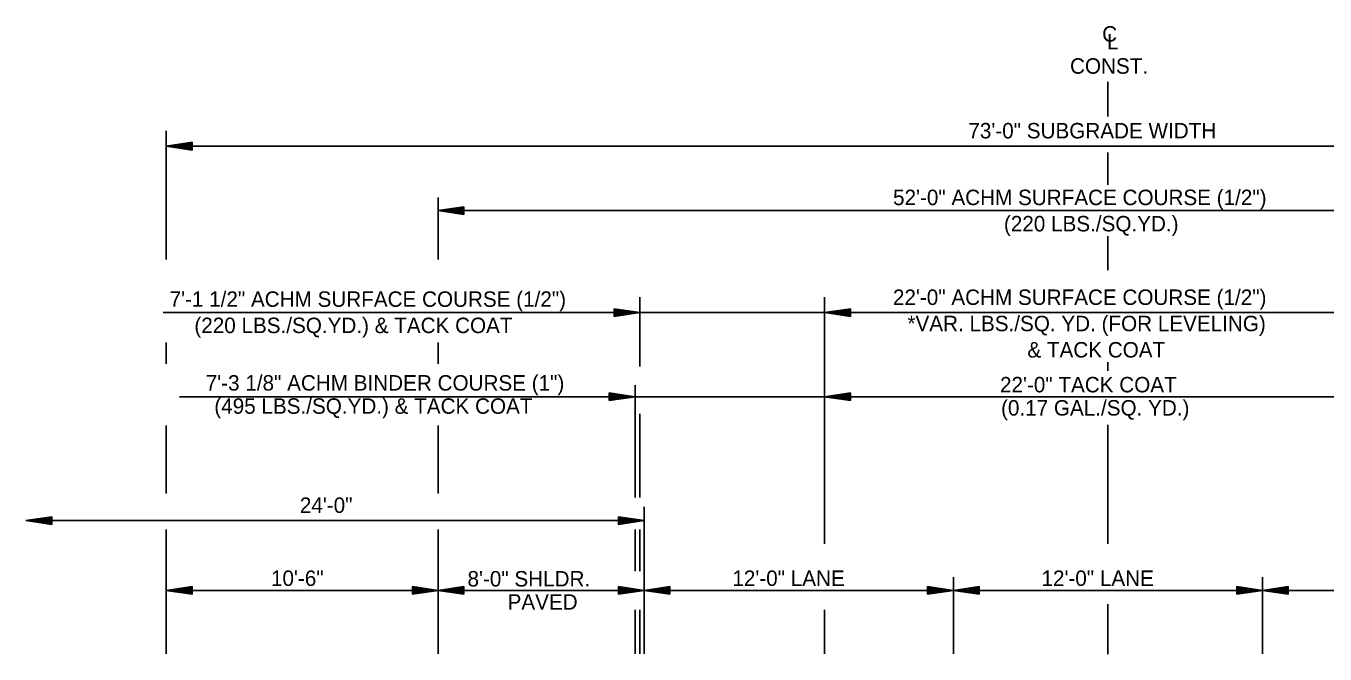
# Model space of a CAD drawing. Extents: x 1371763 to 1372860, y 385599 to 385872.
# Drawn here: x 1371804.7 to 1371855.1, y 385790.1 to 385814.5 of the extents above; entities that cross this region are included whole.
import ezdxf

# ---------------------------------------------------------------- set-up
doc = ezdxf.new("R2010")
doc.units = 0
doc.layers.add('R_Draft', color=7, linetype='Continuous')

msp = doc.modelspace()

# ---------------------------------------------------------------- linework, layer by layer
at = {"layer": 'R_Draft'}
for p, q in [((1371846.724, 385810.936), (1371846.724, 385812.286)), ((1371810.167, 385805.388), (1371810.167, 385810.386)), ((1371811.167, 385809.936), (1371810.167, 385809.786)), ((1371810.167, 385809.786), (1371883.281, 385809.786)), ((1371811.167, 385809.636), (1371810.167, 385809.786)), ((1371811.167, 385809.911), (1371810.334, 385809.786)), ((1371811.167, 385809.661), (1371810.334, 385809.786)), ((1371811.167, 385809.885), (1371810.506, 385809.786)), ((1371811.167, 385809.686), (1371810.506, 385809.786)), ((1371811.167, 385809.86), (1371810.673, 385809.786)), ((1371811.167, 385809.711), (1371810.673, 385809.786)), ((1371811.167, 385809.834), (1371810.842, 385809.786)), ((1371811.167, 385809.737), (1371810.842, 385809.786)), ((1371811.167, 385809.809), (1371811.009, 385809.786)), ((1371811.167, 385809.762), (1371811.009, 385809.786)), ((1371811.167, 385809.936), (1371811.167, 385809.636)), ((1371846.724, 385808.286), (1371846.724, 385809.536)), ((1371820.721, 385805.388), (1371820.721, 385807.796)), ((1371821.721, 385807.436), (1371820.721, 385807.286)), ((1371820.721, 385807.286), (1371872.721, 385807.286)), ((1371821.721, 385807.136), (1371820.721, 385807.286)), ((1371821.721, 385807.411), (1371820.888, 385807.286)), ((1371821.721, 385807.161), (1371820.888, 385807.286)), ((1371821.721, 385807.385), (1371821.06, 385807.286)), ((1371821.721, 385807.186), (1371821.06, 385807.286)), ((1371821.721, 385807.36), (1371821.226, 385807.286)), ((1371821.721, 385807.211), (1371821.226, 385807.286)), ((1371821.721, 385807.334), (1371821.396, 385807.286)), ((1371821.721, 385807.237), (1371821.396, 385807.286)), ((1371821.721, 385807.309), (1371821.563, 385807.286)), ((1371821.721, 385807.262), (1371821.563, 385807.286)), ((1371821.721, 385807.436), (1371821.721, 385807.136)), ((1371846.724, 385804.972), (1371846.724, 385806.286)), ((1371828.556, 385803.921), (1371828.556, 385801.236)), ((1371835.723, 385794.341), (1371835.724, 385803.92)), ((1371827.556, 385803.473), (1371828.556, 385803.323)), ((1371827.556, 385803.173), (1371827.556, 385803.473)), ((1371827.556, 385803.448), (1371828.389, 385803.323)), ((1371827.556, 385803.423), (1371828.217, 385803.323)), ((1371836.724, 385803.474), (1371835.724, 385803.324)), ((1371836.724, 385803.449), (1371835.891, 385803.324)), ((1371836.724, 385803.423), (1371836.063, 385803.324)), ((1371836.724, 385803.174), (1371836.724, 385803.474)), ((1371810.048, 385803.323), (1371835.724, 385803.324)), ((1371827.556, 385803.398), (1371828.05, 385803.323)), ((1371827.556, 385803.372), (1371827.881, 385803.323)), ((1371827.556, 385803.347), (1371827.714, 385803.323)), ((1371827.556, 385803.173), (1371828.556, 385803.323)), ((1371827.556, 385803.275), (1371827.881, 385803.323)), ((1371827.556, 385803.224), (1371828.217, 385803.323)), ((1371827.556, 385803.198), (1371828.389, 385803.323)), ((1371827.556, 385803.249), (1371828.05, 385803.323)), ((1371827.556, 385803.3), (1371827.714, 385803.323)), ((1371835.724, 385803.324), (1371857.724, 385803.324)), ((1371836.724, 385803.174), (1371835.724, 385803.324)), ((1371836.724, 385803.199), (1371835.891, 385803.324)), ((1371836.724, 385803.224), (1371836.063, 385803.324)), ((1371836.724, 385803.398), (1371836.23, 385803.324)), ((1371836.724, 385803.249), (1371836.23, 385803.324)), ((1371836.724, 385803.373), (1371836.399, 385803.324)), ((1371836.724, 385803.275), (1371836.399, 385803.324)), ((1371836.724, 385803.347), (1371836.566, 385803.324)), ((1371836.724, 385803.3), (1371836.566, 385803.324)), ((1371810.167, 385801.341), (1371810.167, 385802.169)), ((1371820.721, 385801.341), (1371820.721, 385802.169)), ((1371846.721, 385801.058), (1371846.721, 385801.402)), ((1371828.366, 385800.507), (1371828.366, 385796.148)), ((1371810.683, 385800.057), (1371835.724, 385800.057)), ((1371827.366, 385800.207), (1371828.366, 385800.057)), ((1371827.366, 385799.907), (1371827.366, 385800.207)), ((1371827.366, 385800.182), (1371828.199, 385800.057)), ((1371827.366, 385800.157), (1371828.027, 385800.057)), ((1371827.366, 385800.132), (1371827.861, 385800.057)), ((1371827.366, 385800.106), (1371827.691, 385800.057)), ((1371827.366, 385800.081), (1371827.524, 385800.057)), ((1371827.366, 385799.907), (1371828.366, 385800.057)), ((1371827.366, 385800.009), (1371827.691, 385800.057)), ((1371827.366, 385799.958), (1371828.027, 385800.057)), ((1371827.366, 385799.932), (1371828.199, 385800.057)), ((1371827.366, 385799.983), (1371827.861, 385800.057)), ((1371827.366, 385800.034), (1371827.524, 385800.057)), ((1371836.724, 385800.207), (1371835.724, 385800.057)), ((1371836.724, 385799.907), (1371835.724, 385800.057)), ((1371835.724, 385800.057), (1371857.724, 385800.057)), ((1371836.724, 385800.182), (1371835.891, 385800.057)), ((1371836.724, 385799.932), (1371835.891, 385800.057)), ((1371836.724, 385800.157), (1371836.063, 385800.057)), ((1371836.724, 385799.958), (1371836.063, 385800.057)), ((1371836.724, 385800.132), (1371836.23, 385800.057)), ((1371836.724, 385799.983), (1371836.23, 385800.057)), ((1371836.724, 385800.106), (1371836.399, 385800.057)), ((1371836.724, 385800.009), (1371836.399, 385800.057)), ((1371836.724, 385800.081), (1371836.566, 385800.057)), ((1371836.724, 385800.034), (1371836.566, 385800.057)), ((1371836.724, 385799.907), (1371836.724, 385800.207)), ((1371828.556, 385799.396), (1371828.556, 385796.148)), ((1371810.167, 385796.306), (1371810.167, 385798.943)), ((1371820.721, 385796.306), (1371820.721, 385798.943)), ((1371846.722, 385794.345), (1371846.721, 385798.97)), ((1371805.721, 385795.398), (1371804.721, 385795.248)), ((1371805.721, 385795.373), (1371804.888, 385795.248)), ((1371805.721, 385795.347), (1371805.06, 385795.248)), ((1371805.721, 385795.398), (1371805.721, 385795.098)), ((1371827.721, 385795.398), (1371828.721, 385795.248)), ((1371827.721, 385795.398), (1371827.721, 385795.098)), ((1371827.721, 385795.373), (1371828.554, 385795.248)), ((1371827.721, 385795.347), (1371828.382, 385795.248)), ((1371828.721, 385790.075), (1371828.721, 385795.788)), ((1371805.721, 385795.098), (1371804.721, 385795.248)), ((1371828.721, 385795.248), (1371804.721, 385795.248)), ((1371805.721, 385795.123), (1371804.888, 385795.248)), ((1371805.721, 385795.148), (1371805.06, 385795.248)), ((1371805.721, 385795.322), (1371805.227, 385795.248)), ((1371805.721, 385795.173), (1371805.227, 385795.248)), ((1371805.721, 385795.296), (1371805.396, 385795.248)), ((1371805.721, 385795.199), (1371805.396, 385795.248)), ((1371805.721, 385795.271), (1371805.563, 385795.248)), ((1371805.721, 385795.224), (1371805.563, 385795.248)), ((1371810.167, 385790.075), (1371810.167, 385794.899)), ((1371820.721, 385790.075), (1371820.721, 385794.9)), ((1371827.721, 385795.322), (1371828.216, 385795.248)), ((1371827.721, 385795.296), (1371828.046, 385795.248)), ((1371827.721, 385795.271), (1371827.879, 385795.248)), ((1371827.721, 385795.098), (1371828.721, 385795.248)), ((1371827.721, 385795.199), (1371828.046, 385795.248)), ((1371827.721, 385795.148), (1371828.382, 385795.248)), ((1371827.721, 385795.123), (1371828.554, 385795.248)), ((1371827.721, 385795.173), (1371828.216, 385795.248)), ((1371827.721, 385795.224), (1371827.879, 385795.248)), ((1371828.366, 385794.899), (1371828.366, 385793.291)), ((1371828.556, 385794.899), (1371828.556, 385793.291)), ((1371840.721, 385790.075), (1371840.721, 385793.048)), ((1371852.721, 385790.075), (1371852.721, 385793.048)), ((1371811.167, 385792.691), (1371810.167, 385792.541)), ((1371810.167, 385792.541), (1371820.721, 385792.541)), ((1371811.167, 385792.391), (1371810.167, 385792.541)), ((1371811.167, 385792.666), (1371810.334, 385792.541)), ((1371811.167, 385792.416), (1371810.334, 385792.541)), ((1371811.167, 385792.641), (1371810.506, 385792.541)), ((1371811.167, 385792.442), (1371810.506, 385792.541)), ((1371811.167, 385792.616), (1371810.673, 385792.541)), ((1371811.167, 385792.467), (1371810.673, 385792.541)), ((1371811.167, 385792.59), (1371810.842, 385792.541)), ((1371811.167, 385792.493), (1371810.842, 385792.541)), ((1371811.167, 385792.565), (1371811.009, 385792.541)), ((1371811.167, 385792.518), (1371811.009, 385792.541)), ((1371811.167, 385792.391), (1371811.167, 385792.691)), ((1371819.721, 385792.691), (1371820.721, 385792.541)), ((1371819.721, 385792.391), (1371819.721, 385792.691)), ((1371819.721, 385792.666), (1371820.554, 385792.541)), ((1371819.721, 385792.641), (1371820.382, 385792.541)), ((1371819.721, 385792.616), (1371820.216, 385792.541)), ((1371819.721, 385792.59), (1371820.046, 385792.541)), ((1371819.721, 385792.565), (1371819.879, 385792.541)), ((1371819.721, 385792.391), (1371820.721, 385792.541)), ((1371819.721, 385792.493), (1371820.046, 385792.541)), ((1371819.721, 385792.442), (1371820.382, 385792.541)), ((1371819.721, 385792.416), (1371820.554, 385792.541)), ((1371819.721, 385792.467), (1371820.216, 385792.541)), ((1371819.721, 385792.518), (1371819.879, 385792.541)), ((1371821.721, 385792.691), (1371820.721, 385792.541)), ((1371820.721, 385792.541), (1371828.721, 385792.541)), ((1371821.721, 385792.391), (1371820.721, 385792.541)), ((1371821.721, 385792.666), (1371820.888, 385792.541)), ((1371821.721, 385792.416), (1371820.888, 385792.541)), ((1371821.721, 385792.641), (1371821.06, 385792.541)), ((1371821.721, 385792.442), (1371821.06, 385792.541)), ((1371821.721, 385792.616), (1371821.227, 385792.541)), ((1371821.721, 385792.467), (1371821.227, 385792.541)), ((1371821.721, 385792.59), (1371821.396, 385792.541)), ((1371821.721, 385792.493), (1371821.396, 385792.541)), ((1371821.721, 385792.565), (1371821.563, 385792.541)), ((1371821.721, 385792.518), (1371821.563, 385792.541)), ((1371821.721, 385792.391), (1371821.721, 385792.691)), ((1371827.721, 385792.691), (1371828.721, 385792.541)), ((1371827.721, 385792.391), (1371827.721, 385792.691)), ((1371827.721, 385792.666), (1371828.554, 385792.541)), ((1371827.721, 385792.641), (1371828.382, 385792.541)), ((1371827.721, 385792.616), (1371828.216, 385792.541)), ((1371827.721, 385792.59), (1371828.046, 385792.541)), ((1371827.721, 385792.565), (1371827.879, 385792.541)), ((1371827.721, 385792.391), (1371828.721, 385792.541)), ((1371827.721, 385792.493), (1371828.046, 385792.541)), ((1371827.721, 385792.442), (1371828.382, 385792.541)), ((1371827.721, 385792.416), (1371828.554, 385792.541)), ((1371827.721, 385792.467), (1371828.216, 385792.541)), ((1371827.721, 385792.518), (1371827.879, 385792.541)), ((1371829.721, 385792.691), (1371828.721, 385792.541)), ((1371829.721, 385792.391), (1371828.721, 385792.541)), ((1371828.721, 385792.541), (1371840.721, 385792.541)), ((1371829.721, 385792.666), (1371828.888, 385792.541)), ((1371829.721, 385792.416), (1371828.888, 385792.541)), ((1371829.721, 385792.641), (1371829.06, 385792.541)), ((1371829.721, 385792.442), (1371829.06, 385792.541)), ((1371829.721, 385792.616), (1371829.227, 385792.541)), ((1371829.721, 385792.467), (1371829.227, 385792.541)), ((1371829.721, 385792.59), (1371829.396, 385792.541)), ((1371829.721, 385792.493), (1371829.396, 385792.541)), ((1371829.721, 385792.565), (1371829.563, 385792.541)), ((1371829.721, 385792.518), (1371829.563, 385792.541)), ((1371829.721, 385792.391), (1371829.721, 385792.691)), ((1371839.721, 385792.691), (1371840.721, 385792.541)), ((1371839.721, 385792.391), (1371839.721, 385792.691)), ((1371839.721, 385792.666), (1371840.554, 385792.541)), ((1371839.721, 385792.641), (1371840.382, 385792.541)), ((1371839.721, 385792.616), (1371840.216, 385792.541)), ((1371839.721, 385792.59), (1371840.046, 385792.541)), ((1371839.721, 385792.565), (1371839.879, 385792.541)), ((1371839.721, 385792.391), (1371840.721, 385792.541)), ((1371839.721, 385792.493), (1371840.046, 385792.541)), ((1371839.721, 385792.442), (1371840.382, 385792.541)), ((1371839.721, 385792.416), (1371840.554, 385792.541)), ((1371839.721, 385792.467), (1371840.216, 385792.541)), ((1371839.721, 385792.518), (1371839.879, 385792.541)), ((1371841.721, 385792.691), (1371840.721, 385792.541)), ((1371841.721, 385792.391), (1371840.721, 385792.541)), ((1371840.721, 385792.541), (1371852.721, 385792.541)), ((1371841.721, 385792.666), (1371840.888, 385792.541)), ((1371841.721, 385792.416), (1371840.888, 385792.541)), ((1371841.721, 385792.641), (1371841.06, 385792.541)), ((1371841.721, 385792.442), (1371841.06, 385792.541)), ((1371841.721, 385792.616), (1371841.227, 385792.541)), ((1371841.721, 385792.467), (1371841.227, 385792.541)), ((1371841.721, 385792.59), (1371841.396, 385792.541)), ((1371841.721, 385792.493), (1371841.396, 385792.541)), ((1371841.721, 385792.565), (1371841.563, 385792.541)), ((1371841.721, 385792.518), (1371841.563, 385792.541)), ((1371841.721, 385792.391), (1371841.721, 385792.691)), ((1371851.721, 385792.691), (1371852.721, 385792.541)), ((1371851.721, 385792.391), (1371851.721, 385792.691)), ((1371851.721, 385792.666), (1371852.554, 385792.541)), ((1371851.721, 385792.641), (1371852.382, 385792.541)), ((1371851.721, 385792.616), (1371852.216, 385792.541)), ((1371851.721, 385792.59), (1371852.046, 385792.541)), ((1371851.721, 385792.565), (1371851.879, 385792.541)), ((1371851.721, 385792.391), (1371852.721, 385792.541)), ((1371851.721, 385792.493), (1371852.046, 385792.541)), ((1371851.721, 385792.442), (1371852.382, 385792.541)), ((1371851.721, 385792.416), (1371852.554, 385792.541)), ((1371851.721, 385792.467), (1371852.216, 385792.541)), ((1371851.721, 385792.518), (1371851.879, 385792.541)), ((1371853.721, 385792.691), (1371852.721, 385792.541)), ((1371853.721, 385792.391), (1371852.721, 385792.541)), ((1371852.721, 385792.541), (1371864.721, 385792.541)), ((1371853.721, 385792.666), (1371852.888, 385792.541)), ((1371853.721, 385792.416), (1371852.888, 385792.541)), ((1371853.721, 385792.641), (1371853.06, 385792.541)), ((1371853.721, 385792.442), (1371853.06, 385792.541)), ((1371853.721, 385792.616), (1371853.227, 385792.541)), ((1371853.721, 385792.467), (1371853.227, 385792.541)), ((1371853.721, 385792.59), (1371853.396, 385792.541)), ((1371853.721, 385792.493), (1371853.396, 385792.541)), ((1371853.721, 385792.565), (1371853.563, 385792.541)), ((1371853.721, 385792.518), (1371853.563, 385792.541)), ((1371853.721, 385792.391), (1371853.721, 385792.691)), ((1371846.722, 385790.07), (1371846.72, 385792.011)), ((1371828.366, 385791.791), (1371828.366, 385790.075)), ((1371828.556, 385791.791), (1371828.556, 385790.075)), ((1371835.723, 385791.791), (1371835.723, 385790.075))]:
    msp.add_line(p, q, dxfattribs=at)

# ---------------------------------------------------------------- texts
for s, p in [('C', (1371846.499, 385813.842)), ('L', (1371846.686, 385813.542)), ('CONST.', (1371845.251, 385812.598)), ('73\'-0" SUBGRADE WIDTH', (1371841.305, 385810.086)), ('52\'-0" ACHM SURFACE COURSE (1/2")', (1371838.381, 385807.496)), ('(220 LBS./SQ.YD.)', (1371842.685, 385806.476)), ('7\'-1 1/2" ACHM SURFACE COURSE (1/2")', (1371810.296, 385803.548)), ('22\'-0" ACHM SURFACE COURSE (1/2")', (1371838.377, 385803.621)), ('(220 LBS./SQ.YD.) & TACK COAT', (1371811.258, 385802.528)), ('*VAR. LBS./SQ. YD. (FOR LEVELING)', (1371838.94, 385802.601)), ('& TACK COAT', (1371843.596, 385801.581)), ('7\'-3 1/8" ACHM BINDER COURSE (1")', (1371811.7, 385800.296)), ('22\'-0" TACK COAT', (1371842.533, 385800.227)), ('(495 LBS./SQ.YD.) & TACK COAT', (1371812.033, 385799.396)), ('(0.17 GAL./SQ. YD.)', (1371842.573, 385799.327)), ('24\'-0"', (1371815.353, 385795.548)), ('10\'-6"', (1371814.232, 385792.713)), ('12\'-0" LANE', (1371832.143, 385792.713)), ('12\'-0" LANE', (1371844.143, 385792.713)), ('8\'-0" SHLDR.', (1371821.861, 385792.691)), ('PAVED', (1371823.417, 385791.791))]:
    msp.add_text(s, height=0.6, rotation=360, dxfattribs=at).set_placement(p)

doc.saveas('drawing.dxf')
